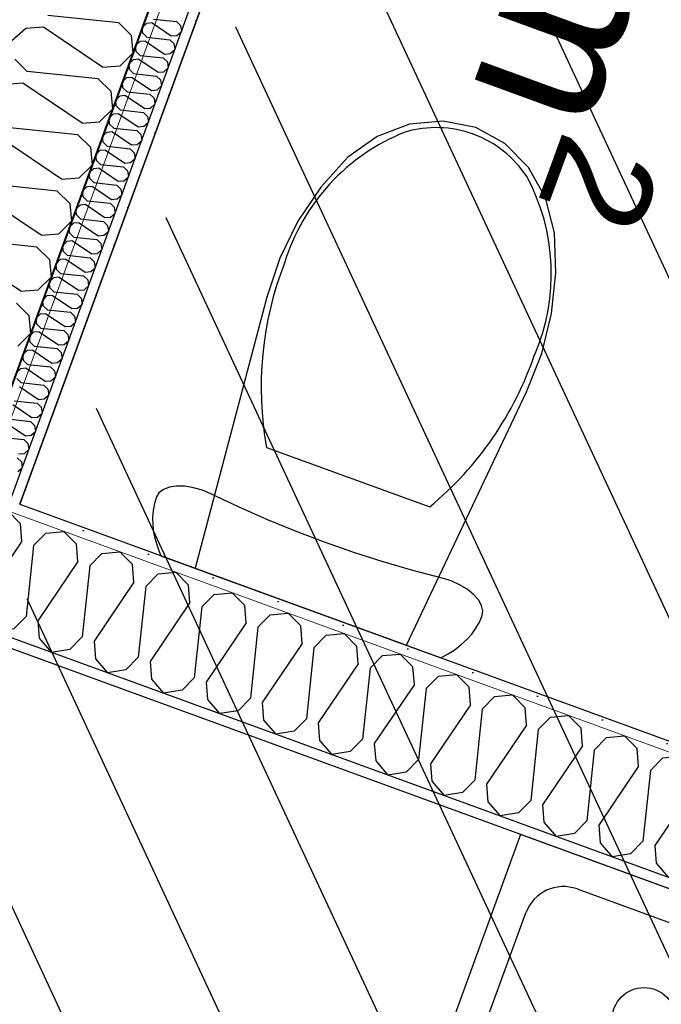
# Model space of a CAD drawing. Header units: millimetres. Extents: x 112481703 to 112588235, y 1264638581 to 1264713486.
# Tile 413 of 487: x 112577664 to 112578468, y 1264688766 to 1264690002. Entities that reach past the tile are written whole.
import ezdxf
from ezdxf.enums import TextEntityAlignment as Align

# ---------------------------------------------------------------- set-up
doc = ezdxf.new("R2010")
doc.units = ezdxf.units.MM
doc.header["$LTSCALE"] = 0.5
doc.header["$MEASUREMENT"] = 0
doc.linetypes.add('PLINE', pattern=[0])
doc.layers.add('235- Utvendig kledning og overflate', color=7, linetype='Continuous', lineweight=0)
doc.layers.add('236- Innvendig kledning og overflate', color=7, linetype='Continuous', lineweight=0)
for name, color, linetype in [('315- Utstyr for sanitærinstallasjoner', 7, 'Continuous'), ('862- M___Nettoareal', 7, 'Continuous'), ('862- M___Nettoareal (1-100)', 7, 'Continuous'), ('862- M___Nettoareal(Polylinje)', 7, 'Continuous'), ('LA_farge_dekke_asfalt2', 7, 'Continuous'), ('Yttervegger.A225', 7, 'Continuous'), ('Yttervegger.A225 (Skravur)', 7, 'Continuous')]:
    doc.layers.add(name, color=color, linetype=linetype)
doc.styles.add('GENERATED_STYLE_1', font='arial.ttf')
pattern_1 = [(249.956, (112557650, 1264717795), (-81.357, 29.68231), [0, -50]), (249.956, (112557682.11, 1264717756.67), (-81.357, 29.68231), [0, -50])]

# ---------------------------------------------------------------- blocks, each defined once
blk = doc.blocks.new('Toalett_11_7', base_point=(112578657, 1264690012.7))
at = {"layer": '862- M___Nettoareal(Polylinje)', "linetype": 'PLINE', "flags": 128}
blk.add_lwpolyline([(112579589.2, 1264690638.8), (112578291, 1264691112.5), (112577663.9, 1264689393.8), (112578962.2, 1264688920.2)], close=True, dxfattribs=at)
blk = doc.blocks.new('Lager_BK_13_14', base_point=(112577734.9, 1264687561.2))
at = {"layer": '862- M___Nettoareal(Polylinje)', "linetype": 'PLINE', "flags": 128}
blk.add_lwpolyline([(112576572.4, 1264686402), (112577871.6, 1264685928), (112578457.6, 1264687534.3), (112578456.7, 1264687534.6), (112578902.5, 1264688756.7), (112577604.3, 1264689230.4)], close=True, dxfattribs=at)
blk = doc.blocks.new('*X175', base_point=(112557650, 1264717795))
at = {"layer": 'Yttervegger.A225 (Skravur)', "linetype": 'PLINE'}
for p, q in [((112577610.7, 1264689367.8), (112577626.1, 1264689383.5)), ((112577626.1, 1264689383.5), (112577648.7, 1264689385.6)), ((112577664.5, 1264689369.5), (112577648.7, 1264689385.6)), ((112577610.7, 1264689367.8), (112577601.3, 1264689278.8)), ((112577666.2, 1264689347.5), (112577664.5, 1264689369.5)), ((112577681, 1264689342.1), (112577696.5, 1264689357.8)), ((112577696.5, 1264689357.8), (112577719, 1264689359.9)), ((112577734.9, 1264689343.8), (112577719, 1264689359.9)), ((112577666.2, 1264689347.5), (112577616.1, 1264689273.4)), ((112577681, 1264689342.1), (112577671.7, 1264689253.1)), ((112577736.6, 1264689321.9), (112577734.9, 1264689343.8)), ((112577766.8, 1264689332.2), (112577789.3, 1264689334.3)), ((112577805.2, 1264689318.2), (112577789.3, 1264689334.3)), ((112577736.6, 1264689321.9), (112577686.4, 1264689247.7)), ((112577751.4, 1264689316.5), (112577766.8, 1264689332.2)), ((112577751.4, 1264689316.5), (112577742, 1264689227.5)), ((112577806.9, 1264689296.2), (112577805.2, 1264689318.2)), ((112577837.1, 1264689306.5), (112577859.6, 1264689308.6)), ((112577875.5, 1264689292.5), (112577859.6, 1264689308.6)), ((112577806.9, 1264689296.2), (112577756.8, 1264689222.1)), ((112577821.7, 1264689290.8), (112577837.1, 1264689306.5)), ((112577821.7, 1264689290.8), (112577812.3, 1264689201.8)), ((112577877.2, 1264689270.5), (112577875.5, 1264689292.5)), ((112577601.3, 1264689278.8), (112577585.9, 1264689263.1)), ((112577616.1, 1264689273.4), (112577617.8, 1264689251.4)), ((112577892, 1264689265.1), (112577907.5, 1264689280.8)), ((112577907.5, 1264689280.8), (112577930, 1264689282.9)), ((112577945.9, 1264689266.8), (112577930, 1264689282.9)), ((112577585.9, 1264689263.1), (112577563.9, 1264689259.5)), ((112577877.2, 1264689270.5), (112577827.1, 1264689196.4)), ((112577892, 1264689265.1), (112577882.6, 1264689176.1)), ((112577947.6, 1264689244.9), (112577945.9, 1264689266.8)), ((112577617.8, 1264689251.4), (112577633.1, 1264689233.7)), ((112577671.7, 1264689253.1), (112577656.2, 1264689237.4)), ((112577686.4, 1264689247.7), (112577688.1, 1264689225.8)), ((112577962.3, 1264689239.5), (112577977.8, 1264689255.2)), ((112577977.8, 1264689255.2), (112578000.3, 1264689257.3)), ((112578016.2, 1264689241.2), (112578000.3, 1264689257.3)), ((112577656.2, 1264689237.4), (112577633.1, 1264689233.7)), ((112577947.6, 1264689244.9), (112577897.4, 1264689170.8)), ((112577962.3, 1264689239.5), (112577953, 1264689150.5)), ((112578017.9, 1264689219.2), (112578016.2, 1264689241.2)), ((112577688.1, 1264689225.8), (112577703.4, 1264689208)), ((112577742, 1264689227.5), (112577726.5, 1264689211.8)), ((112577756.8, 1264689222.1), (112577758.5, 1264689200.1)), ((112578032.7, 1264689213.8), (112578048.1, 1264689229.5)), ((112578048.1, 1264689229.5), (112578070.6, 1264689231.6)), ((112578086.5, 1264689215.5), (112578070.6, 1264689231.6)), ((112577726.5, 1264689211.8), (112577703.4, 1264689208)), ((112578017.9, 1264689219.2), (112577967.8, 1264689145.1)), ((112578032.7, 1264689213.8), (112578023.3, 1264689124.8)), ((112578088.2, 1264689193.6), (112578086.5, 1264689215.5)), ((112577758.5, 1264689200.1), (112577773.8, 1264689182.4)), ((112577812.3, 1264689201.8), (112577796.9, 1264689186.1)), ((112578103, 1264689188.2), (112578118.5, 1264689203.9)), ((112578118.5, 1264689203.9), (112578141, 1264689205.9)), ((112578156.9, 1264689189.9), (112578141, 1264689205.9)), ((112577796.9, 1264689186.1), (112577773.8, 1264689182.4)), ((112577827.1, 1264689196.4), (112577828.8, 1264689174.5)), ((112578088.2, 1264689193.6), (112578038.1, 1264689119.4)), ((112578103, 1264689188.2), (112578093.6, 1264689099.2)), ((112578158.6, 1264689167.9), (112578156.9, 1264689189.9)), ((112577828.8, 1264689174.5), (112577844.1, 1264689156.7)), ((112577882.6, 1264689176.1), (112577867.2, 1264689160.4)), ((112578173.3, 1264689162.5), (112578188.8, 1264689178.2)), ((112578188.8, 1264689178.2), (112578211.3, 1264689180.3)), ((112578227.2, 1264689164.2), (112578211.3, 1264689180.3)), ((112577867.2, 1264689160.4), (112577844.1, 1264689156.7)), ((112577897.4, 1264689170.8), (112577899.1, 1264689148.8)), ((112578158.6, 1264689167.9), (112578108.4, 1264689093.8)), ((112578173.3, 1264689162.5), (112578164, 1264689073.5)), ((112578228.9, 1264689142.2), (112578227.2, 1264689164.2)), ((112577899.1, 1264689148.8), (112577914.4, 1264689131.1)), ((112577953, 1264689150.5), (112577937.5, 1264689134.8)), ((112578243.7, 1264689136.8), (112578259.1, 1264689152.5)), ((112578259.1, 1264689152.5), (112578281.6, 1264689154.6)), ((112578297.5, 1264689138.5), (112578281.6, 1264689154.6)), ((112577967.8, 1264689145.1), (112577969.5, 1264689123.1)), ((112578228.9, 1264689142.2), (112578178.8, 1264689068.1)), ((112578243.7, 1264689136.8), (112578234.3, 1264689047.8)), ((112578299.2, 1264689116.6), (112578297.5, 1264689138.5)), ((112577937.5, 1264689134.8), (112577914.4, 1264689131.1)), ((112577969.5, 1264689123.1), (112577984.8, 1264689105.4)), ((112578023.3, 1264689124.8), (112578007.9, 1264689109.1)), ((112578314, 1264689111.2), (112578329.5, 1264689126.9)), ((112578329.5, 1264689126.9), (112578352, 1264689129)), ((112578367.9, 1264689112.9), (112578352, 1264689129)), ((112578038.1, 1264689119.4), (112578039.8, 1264689097.5)), ((112578299.2, 1264689116.6), (112578249.1, 1264689042.5)), ((112578314, 1264689111.2), (112578304.6, 1264689022.2)), ((112578369.6, 1264689090.9), (112578367.9, 1264689112.9)), ((112578007.9, 1264689109.1), (112577984.8, 1264689105.4)), ((112578093.6, 1264689099.2), (112578078.2, 1264689083.5)), ((112578384.3, 1264689085.5), (112578399.8, 1264689101.2)), ((112578399.8, 1264689101.2), (112578422.3, 1264689103.3)), ((112578438.2, 1264689087.2), (112578422.3, 1264689103.3)), ((112578039.8, 1264689097.5), (112578055.1, 1264689079.7)), ((112578108.4, 1264689093.8), (112578110.1, 1264689071.8)), ((112578369.6, 1264689090.9), (112578319.4, 1264689016.8)), ((112578439.9, 1264689065.3), (112578438.2, 1264689087.2)), ((112578078.2, 1264689083.5), (112578055.1, 1264689079.7)), ((112578164, 1264689073.5), (112578148.5, 1264689057.8)), ((112578384.3, 1264689085.5), (112578375, 1264688996.5)), ((112578454.7, 1264689059.9), (112578470.1, 1264689075.6)), ((112578470.1, 1264689075.6), (112578492.6, 1264689077.6)), ((112578508.5, 1264689061.6), (112578492.6, 1264689077.6)), ((112578110.1, 1264689071.8), (112578125.4, 1264689054.1)), ((112578178.8, 1264689068.1), (112578180.5, 1264689046.2)), ((112578439.9, 1264689065.3), (112578389.8, 1264688991.1)), ((112578510.2, 1264689039.6), (112578508.5, 1264689061.6)), ((112578148.5, 1264689057.8), (112578125.4, 1264689054.1)), ((112578454.7, 1264689059.9), (112578445.3, 1264688970.9)), ((112578525, 1264689034.2), (112578540.5, 1264689049.9)), ((112578540.5, 1264689049.9), (112578563, 1264689052)), ((112578578.9, 1264689035.9), (112578563, 1264689052)), ((112578180.5, 1264689046.2), (112578195.8, 1264689028.4)), ((112578234.3, 1264689047.8), (112578218.9, 1264689032.1)), ((112578249.1, 1264689042.5), (112578250.8, 1264689020.5)), ((112578510.2, 1264689039.6), (112578460.1, 1264688965.5)), ((112578218.9, 1264689032.1), (112578195.8, 1264689028.4)), ((112578525, 1264689034.2), (112578515.6, 1264688945.2)), ((112578580.6, 1264689013.9), (112578578.9, 1264689035.9)), ((112578595.3, 1264689008.5), (112578610.8, 1264689024.2)), ((112578610.8, 1264689024.2), (112578633.3, 1264689026.3)), ((112578649.2, 1264689010.2), (112578633.3, 1264689026.3)), ((112578250.8, 1264689020.5), (112578266.1, 1264689002.8)), ((112578304.6, 1264689022.2), (112578289.2, 1264689006.5)), ((112578319.4, 1264689016.8), (112578321.1, 1264688994.8)), ((112578580.6, 1264689013.9), (112578530.4, 1264688939.8)), ((112578289.2, 1264689006.5), (112578266.1, 1264689002.8)), ((112578595.3, 1264689008.5), (112578586, 1264688919.5)), ((112578650.9, 1264688988.3), (112578649.2, 1264689010.2)), ((112578681.1, 1264688998.6), (112578703.6, 1264689000.7)), ((112578719.5, 1264688984.6), (112578703.6, 1264689000.7)), ((112578321.1, 1264688994.8), (112578336.4, 1264688977.1)), ((112578375, 1264688996.5), (112578359.5, 1264688980.8)), ((112578389.8, 1264688991.1), (112578391.5, 1264688969.2)), ((112578650.9, 1264688988.3), (112578600.8, 1264688914.2)), ((112578665.7, 1264688982.9), (112578681.1, 1264688998.6)), ((112578359.5, 1264688980.8), (112578336.4, 1264688977.1)), ((112578665.7, 1264688982.9), (112578656.3, 1264688893.9)), ((112578721.2, 1264688962.6), (112578719.5, 1264688984.6)), ((112578751.4, 1264688972.9), (112578774, 1264688975)), ((112578789.9, 1264688958.9), (112578774, 1264688975)), ((112578391.5, 1264688969.2), (112578406.7, 1264688951.4)), ((112578445.3, 1264688970.9), (112578429.9, 1264688955.2)), ((112578460.1, 1264688965.5), (112578461.8, 1264688943.5)), ((112578721.2, 1264688962.6), (112578671.1, 1264688888.5)), ((112578736, 1264688957.2), (112578751.4, 1264688972.9)), ((112578429.9, 1264688955.2), (112578406.7, 1264688951.4)), ((112578736, 1264688957.2), (112578726.6, 1264688868.2)), ((112578791.6, 1264688937), (112578789.9, 1264688958.9)), ((112578461.8, 1264688943.5), (112578477.1, 1264688925.8)), ((112578515.6, 1264688945.2), (112578500.2, 1264688929.5)), ((112578530.4, 1264688939.8), (112578532.1, 1264688917.8)), ((112578806.3, 1264688931.6), (112578821.8, 1264688947.3)), ((112578821.8, 1264688947.3), (112578844.3, 1264688949.3)), ((112578860.2, 1264688933.3), (112578844.3, 1264688949.3)), ((112578500.2, 1264688929.5), (112578477.1, 1264688925.8)), ((112578791.6, 1264688937), (112578741.4, 1264688862.8)), ((112578806.3, 1264688931.6), (112578797, 1264688842.6)), ((112578861.9, 1264688911.3), (112578860.2, 1264688933.3)), ((112578532.1, 1264688917.8), (112578547.4, 1264688900.1)), ((112578586, 1264688919.5), (112578570.5, 1264688903.8)), ((112578600.8, 1264688914.2), (112578602.5, 1264688892.2)), ((112578876.7, 1264688905.9), (112578892.1, 1264688921.6)), ((112578892.1, 1264688921.6), (112578914.6, 1264688923.7)), ((112578930.5, 1264688907.6), (112578914.6, 1264688923.7)), ((112578570.5, 1264688903.8), (112578547.4, 1264688900.1)), ((112578861.9, 1264688911.3), (112578811.7, 1264688837.2)), ((112578876.7, 1264688905.9), (112578867.3, 1264688816.9)), ((112578932.2, 1264688885.6), (112578930.5, 1264688907.6)), ((112578602.5, 1264688892.2), (112578617.7, 1264688874.5)), ((112578656.3, 1264688893.9), (112578640.9, 1264688878.2)), ((112578671.1, 1264688888.5), (112578672.8, 1264688866.5)), ((112578640.9, 1264688878.2), (112578617.7, 1264688874.5)), ((112578932.2, 1264688885.6), (112578882.1, 1264688811.5)), ((112578947, 1264688880.2), (112578946.8, 1264688878)), ((112578947, 1264688880.2), (112578947.9, 1264688881.2)), ((112578672.8, 1264688866.5), (112578688.1, 1264688848.8)), ((112578726.6, 1264688868.2), (112578711.2, 1264688852.5)), ((112578711.2, 1264688852.5), (112578688.1, 1264688848.8)), ((112578741.4, 1264688862.8), (112578743.1, 1264688840.9)), ((112578743.1, 1264688840.9), (112578758.4, 1264688823.1)), ((112578797, 1264688842.6), (112578781.5, 1264688826.9)), ((112578781.5, 1264688826.9), (112578758.4, 1264688823.1)), ((112578811.7, 1264688837.2), (112578813.4, 1264688815.2)), ((112578813.4, 1264688815.2), (112578828.7, 1264688797.5)), ((112578867.3, 1264688816.9), (112578851.9, 1264688801.2)), ((112578882.1, 1264688811.5), (112578883.8, 1264688789.5)), ((112578851.9, 1264688801.2), (112578828.7, 1264688797.5)), ((112578883.8, 1264688789.5), (112578899.1, 1264688771.8)), ((112578908.6, 1264688773.4), (112578899.1, 1264688771.8))]:
    blk.add_line(p, q, dxfattribs=at)
blk = doc.blocks.new('*X579', base_point=(112557650, 1264717795))
at = {"layer": 'Yttervegger.A225 (Skravur)', "linetype": 'PLINE'}
for p, q in [((112577787.8, 1264689997.9), (112577698.8, 1264690007.3)), ((112577671.4, 1264689990.8), (112577653.7, 1264689975.5)), ((112577693.4, 1264689992.5), (112577671.4, 1264689990.8)), ((112577767.5, 1264689942.4), (112577693.4, 1264689992.5)), ((112577787.8, 1264689997.9), (112577803.5, 1264689982.5)), ((112577803.5, 1264689982.5), (112577805.6, 1264689960)), ((112577673.1, 1264689937), (112577657.4, 1264689952.4)), ((112577789.5, 1264689944.1), (112577805.6, 1264689960)), ((112577767.5, 1264689942.4), (112577789.5, 1264689944.1)), ((112577762.1, 1264689927.6), (112577673.1, 1264689937)), ((112577762.1, 1264689927.6), (112577777.8, 1264689912.2)), ((112577667.7, 1264689922.2), (112577645.8, 1264689920.5)), ((112577741.9, 1264689872.1), (112577667.7, 1264689922.2)), ((112577777.8, 1264689912.2), (112577779.9, 1264689889.6)), ((112577763.8, 1264689873.8), (112577779.9, 1264689889.6)), ((112577736.5, 1264689857.3), (112577647.5, 1264689866.6)), ((112577741.9, 1264689872.1), (112577763.8, 1264689873.8)), ((112577716.2, 1264689801.7), (112577642.1, 1264689851.9)), ((112577736.5, 1264689857.3), (112577752.2, 1264689841.8)), ((112577752.2, 1264689841.8), (112577754.3, 1264689819.3)), ((112577738.2, 1264689803.4), (112577754.3, 1264689819.3)), ((112577716.2, 1264689801.7), (112577738.2, 1264689803.4)), ((112577710.8, 1264689786.9), (112577621.8, 1264689796.3)), ((112577690.5, 1264689731.4), (112577616.4, 1264689781.5)), ((112577710.8, 1264689786.9), (112577726.5, 1264689771.5)), ((112577726.5, 1264689771.5), (112577728.6, 1264689749)), ((112577712.5, 1264689733.1), (112577728.6, 1264689749)), ((112577690.5, 1264689731.4), (112577712.5, 1264689733.1)), ((112577685.1, 1264689716.6), (112577596.1, 1264689726)), ((112577685.1, 1264689716.6), (112577700.8, 1264689701.2)), ((112577664.9, 1264689661.1), (112577590.8, 1264689711.2)), ((112577700.8, 1264689701.2), (112577702.9, 1264689678.7)), ((112577686.8, 1264689662.8), (112577702.9, 1264689678.7)), ((112577664.9, 1264689661.1), (112577686.8, 1264689662.8)), ((112577659.5, 1264689646.3), (112577675.2, 1264689630.8)), ((112577675.2, 1264689630.8), (112577677.3, 1264689608.3)), ((112577661.2, 1264689592.4), (112577677.3, 1264689608.3))]:
    blk.add_line(p, q, dxfattribs=at)
blk = doc.blocks.new('WC[1]', base_point=(112578007.6, 1264689241.8))
at = {"layer": '315- Utstyr for sanitærinstallasjoner', "linetype": 'PLINE'}
for p, q in [((112577973.2, 1264689465.2), (112578075.5, 1264689427.8)), ((112578075.5, 1264689427.8), (112578177.9, 1264689390.5))]:
    blk.add_line(p, q, dxfattribs=at)
at = {"layer": '315- Utstyr for sanitærinstallasjoner', "linetype": 'PLINE', "flags": 128}
for points in [[(112578330.8, 1264689633.1), (112578336.2, 1264689684.1), (112578334.4, 1264689734.7), (112578323.1, 1264689778.5), (112578301.8, 1264689816.6), (112578272, 1264689846.6), (112578235.6, 1264689866.5), (112578194.9, 1264689874.7), (112578152.7, 1264689871), (112578111.9, 1264689855.5), (112578075.1, 1264689829.3), (112578041.2, 1264689791.8), (112578012.5, 1264689749.3), (112577989.7, 1264689702.9), (112577973.5, 1264689653.8), (112577883.8, 1264689313.6), (112578148.7, 1264689216.9), (112578299.2, 1264689535), (112578318.3, 1264689583)], [(112578191.7, 1264689201.2), (112578201.1, 1264689206.2), (112578209.7, 1264689211.7), (112578217.5, 1264689217.7), (112578224.5, 1264689224.2), (112578230.6, 1264689231), (112578235.8, 1264689238.3), (112578240.2, 1264689246), (112578243.7, 1264689254.1), (112578244.5, 1264689260.2), (112578242.9, 1264689266.9), (112578239, 1264689273.9), (112578232.8, 1264689280.7), (112578224.8, 1264689287.2), (112578215.3, 1264689292.9), (112578204.8, 1264689297.6), (112578193.7, 1264689301), (112578156.5, 1264689310.8), (112578119.4, 1264689321.6), (112578082.5, 1264689333.5), (112578045.8, 1264689346.3), (112578009.5, 1264689360.1), (112577973.6, 1264689374.9), (112577938.2, 1264689390.5), (112577903.4, 1264689406.9), (112577892.8, 1264689411.4), (112577881.7, 1264689414.6), (112577870.7, 1264689416.4), (112577860.4, 1264689416.6), (112577851.3, 1264689415.3), (112577843.8, 1264689412.5), (112577838.3, 1264689408.4), (112577835, 1264689403.2), (112577832.5, 1264689394.8), (112577830.9, 1264689386.1), (112577830.2, 1264689377.1), (112577830.4, 1264689367.9), (112577831.6, 1264689358.5), (112577833.8, 1264689348.9), (112577836.8, 1264689339.1), (112577840.8, 1264689329.3)]]:
    blk.add_lwpolyline(points, close=True, dxfattribs=at)
at = {"layer": '315- Utstyr for sanitærinstallasjoner', "linetype": 'PLINE'}
for centre, major_axis, start_param, end_param in [((112578185.9, 1264689727.9), (-47.5, -130.2), 3.147454, 3.774097), ((112578241.6, 1264689621.9), (-88.1, -241.5), 3.867528, 4.768116), ((112578184.3, 1264689728.4), (-47.5, -130.2), 2.509088, 3.135732), ((112578073.5, 1264689683.2), (-88.1, -241.5), 1.515065, 2.415654), ((112578391.6, 1264689541.2), (-145.8, -399.7), 4.688771, 5.241791), ((112577906.7, 1264689718.2), (-145.8, -399.7), 1.041392, 1.594412)]:
    blk.add_ellipse(centre, major_axis=major_axis, ratio=0.999377, start_param=start_param, end_param=end_param, dxfattribs=at)
blk = doc.blocks.new('Utslagsvask[24]', base_point=(112578503.3, 1264688902.4))
at = {"layer": '315- Utstyr for sanitærinstallasjoner', "linetype": 'PLINE'}
for p, q in [((112578362.7, 1264688911.1), (112578616.4, 1264688818.5)), ((112578247.2, 1264688740.3), (112578298.6, 1264688881.2)), ((112578646.2, 1264688754.4), (112578594.8, 1264688613.5)), ((112578530.7, 1264688583.7), (112578277.1, 1264688676.2))]:
    blk.add_line(p, q, dxfattribs=at)
at = {"layer": '315- Utstyr for sanitærinstallasjoner', "linetype": 'PLINE', "flags": 128}
blk.add_lwpolyline([(112578178.8, 1264688669.5), (112578601.5, 1264688515.3), (112578714.6, 1264688825.3), (112578291.9, 1264688979.5)], close=True, dxfattribs=at)
at = {"layer": '315- Utstyr for sanitærinstallasjoner', "linetype": 'PLINE'}
blk.add_circle((112578446.7, 1264688747.4), 40, dxfattribs=at)
for centre, start, end in [((112578345.6, 1264688864.1), 69.956, 159.956), ((112578599.2, 1264688771.6), 339.956, 69.956), ((112578294.2, 1264688723.2), 159.956, 249.956), ((112578547.8, 1264688630.7), 249.956, 339.956)]:
    blk.add_arc(centre, 50, start, end, dxfattribs=at)
blk = doc.blocks.new('Label_68', base_point=(112578786.1, 1264690084.9))
at = {"layer": '862- M___Nettoareal (1-100)', "char_height": 200, "attachment_point": 1, "rotation": 249.956, "style": 'GENERATED_STYLE_1'}
for s, insert in [('\\A1;{\\pql;\\pt0,241000;\\fArial|b0|i0|c0|p0;\\W1.000000;2,5\\fArial|b0|i0|c0|p0;\\W1.000000;\\A1{\\H.66x;\\S^  ;}\\fArial|b0|i0|c0|p0;\\W1.000000; m\\fArial|b0|i0|c0|p0;\\W1.000000;\\A1{\\H.66x;\\S2^  ;}\\fArial|b0|i0|c0|p0;\\W1.000000;\\fArial|b0|i0|c0|p0;\\W1.000000;\\fArial|b0|i0|c0|p0;\\W1.000000;\\fArial|b0|i0|c0|p0;\\W1.000000;\\fArial|b0|i0|c0|p0;\\W1.000000;\\fArial|b0|i0|c0|p0;\\W1.000000;\\fArial|b0|i0|c0|p0;\\W1.000000;\\A1{\\H.66x;\\S^  ;}\\fArial|b0|i0|c0|p0;\\W1.000000;\\fArial|b0|i0|c0|p0;\\W1.000000;\\A1{\\H.66x;\\S^  ;}\\fArial|b0|i0|c0|p0;\\W1.000000;\\fArial|b0|i0|c0|p0;\\W1.000000;\\fArial|b0|i0|c0|p0;\\W1.000000;\\fArial|b0|i0|c0|p0;\\W1.000000;\\fArial|b0|i0|c0|p0;\\W1.000000;\\fArial|b0|i0|c0|p0;\\W1.000000;\\fArial|b0|i0|c0|p0;\\W1.000000;\\A1{\\H.66x;\\S^  ;}\\fArial|b0|i0|c0|p0;\\W1.000000;\\fArial|b0|i0|c0|p0;\\W1.000000;\\A1{\\H.66x;\\S^  ;}\\fArial|b0|i0|c0|p0;\\W1.000000;\\fArial|b0|i0|c0|p0;\\W1.000000;\\fArial|b0|i0|c0|p0;\\W1.000000;\\fArial|b0|i0|c0|p0;\\W1.000000;\\fArial|b0|i0|c0|p0;\\W1.000000;\\fArial|b0|i0|c0|p0;\\W1.000000;\\fArial|b0|i0|c0|p0;\\W1.000000;\\A1{\\H.66x;\\S^  ;}\\fArial|b0|i0|c0|p0;\\W1.000000;\\fArial|b0|i0|c0|p0;\\W1.000000;\\A1{\\H.66x;\\S^  ;}\\fArial|b0|i0|c0|p0;\\W1.000000;\\fArial|b0|i0|c0|p0;\\W1.000000;\\fArial|b0|i0|c0|p0;\\W1.000000;\\fArial|b0|i0|c0|p0;\\W1.000000;\\fArial|b0|i0|c0|p0;\\W1.000000;\\fArial|b0|i0|c0|p0;\\W1.000000;\\fArial|b0|i0|c0|p0;\\W1.000000;\\A1{\\H.66x;\\S^  ;}\\fArial|b0|i0|c0|p0;\\W1.000000;\\fArial|b0|i0|c0|p0;\\W1.000000;\\A1{\\H.66x;\\S^  ;}\\fArial|b0|i0|c0|p0;\\W1.000000;\\fArial|b0|i0|c0|p0;\\W1.000000;\\fArial|b0|i0|c0|p0;\\W1.000000;\\fArial|b0|i0|c0|p0;\\W1.000000;\\fArial|b0|i0|c0|p0;\\W1.000000;\\fArial|b0|i0|c0|p0;\\W1.000000;\\fArial|b0|i0|c0|p0;\\W1.000000;\\fArial|b0|i0|c0|p0;\\W1.000000;}', (112578727.9, 1264690525.6)), ('\\A1;{\\pql;\\pt0,241000;\\fArial|b0|i0|c0|p0;\\W1.000000;Toalett\\fArial|b0|i0|c0|p0;\\W1.000000;\\A1{\\H.66x;\\S^  ;}\\fArial|b0|i0|c0|p0;\\W1.000000;\\fArial|b0|i0|c0|p0;\\W1.000000;\\A1{\\H.66x;\\S^  ;}\\fArial|b0|i0|c0|p0;\\W1.000000;\\fArial|b0|i0|c0|p0;\\W1.000000;\\fArial|b0|i0|c0|p0;\\W1.000000;\\fArial|b0|i0|c0|p0;\\W1.000000;\\fArial|b0|i0|c0|p0;\\W1.000000;\\fArial|b0|i0|c0|p0;\\W1.000000;\\fArial|b0|i0|c0|p0;\\W1.000000;\\A1{\\H.66x;\\S^  ;}\\fArial|b0|i0|c0|p0;\\W1.000000;\\fArial|b0|i0|c0|p0;\\W1.000000;\\A1{\\H.66x;\\S^  ;}\\fArial|b0|i0|c0|p0;\\W1.000000;\\fArial|b0|i0|c0|p0;\\W1.000000;\\fArial|b0|i0|c0|p0;\\W1.000000;\\fArial|b0|i0|c0|p0;\\W1.000000;\\fArial|b0|i0|c0|p0;\\W1.000000;\\fArial|b0|i0|c0|p0;\\W1.000000;\\fArial|b0|i0|c0|p0;\\W1.000000;\\A1{\\H.66x;\\S^  ;}\\fArial|b0|i0|c0|p0;\\W1.000000;\\fArial|b0|i0|c0|p0;\\W1.000000;\\A1{\\H.66x;\\S^  ;}\\fArial|b0|i0|c0|p0;\\W1.000000;\\fArial|b0|i0|c0|p0;\\W1.000000;\\fArial|b0|i0|c0|p0;\\W1.000000;\\fArial|b0|i0|c0|p0;\\W1.000000;\\fArial|b0|i0|c0|p0;\\W1.000000;\\fArial|b0|i0|c0|p0;\\W1.000000;\\fArial|b0|i0|c0|p0;\\W1.000000;\\A1{\\H.66x;\\S^  ;}\\fArial|b0|i0|c0|p0;\\W1.000000;\\fArial|b0|i0|c0|p0;\\W1.000000;\\A1{\\H.66x;\\S^  ;}\\fArial|b0|i0|c0|p0;\\W1.000000;\\fArial|b0|i0|c0|p0;\\W1.000000;\\fArial|b0|i0|c0|p0;\\W1.000000;\\fArial|b0|i0|c0|p0;\\W1.000000;\\fArial|b0|i0|c0|p0;\\W1.000000;\\fArial|b0|i0|c0|p0;\\W1.000000;\\fArial|b0|i0|c0|p0;\\W1.000000;\\A1{\\H.66x;\\S^  ;}\\fArial|b0|i0|c0|p0;\\W1.000000;\\fArial|b0|i0|c0|p0;\\W1.000000;\\A1{\\H.66x;\\S^  ;}\\fArial|b0|i0|c0|p0;\\W1.000000;\\fArial|b0|i0|c0|p0;\\W1.000000;\\fArial|b0|i0|c0|p0;\\W1.000000;\\fArial|b0|i0|c0|p0;\\W1.000000;\\fArial|b0|i0|c0|p0;\\W1.000000;\\fArial|b0|i0|c0|p0;\\W1.000000;\\fArial|b0|i0|c0|p0;\\W1.000000;\\fArial|b0|i0|c0|p0;\\W1.000000;}', (112579025.8, 1264690416.9)), ('\\A1;{\\pql;\\pt0,241000;\\fArial|b0|i0|c0|p0;\\W1.000000;11\\fArial|b0|i0|c0|p0;\\W1.000000;\\A1{\\H.66x;\\S^  ;}\\fArial|b0|i0|c0|p0;\\W1.000000;\\fArial|b0|i0|c0|p0;\\W1.000000;\\A1{\\H.66x;\\S^  ;}\\fArial|b0|i0|c0|p0;\\W1.000000;\\fArial|b0|i0|c0|p0;\\W1.000000;\\fArial|b0|i0|c0|p0;\\W1.000000;\\fArial|b0|i0|c0|p0;\\W1.000000;\\fArial|b0|i0|c0|p0;\\W1.000000;\\fArial|b0|i0|c0|p0;\\W1.000000;\\fArial|b0|i0|c0|p0;\\W1.000000;\\A1{\\H.66x;\\S^  ;}\\fArial|b0|i0|c0|p0;\\W1.000000;\\fArial|b0|i0|c0|p0;\\W1.000000;\\A1{\\H.66x;\\S^  ;}\\fArial|b0|i0|c0|p0;\\W1.000000;\\fArial|b0|i0|c0|p0;\\W1.000000;\\fArial|b0|i0|c0|p0;\\W1.000000;\\fArial|b0|i0|c0|p0;\\W1.000000;\\fArial|b0|i0|c0|p0;\\W1.000000;\\fArial|b0|i0|c0|p0;\\W1.000000;\\fArial|b0|i0|c0|p0;\\W1.000000;\\A1{\\H.66x;\\S^  ;}\\fArial|b0|i0|c0|p0;\\W1.000000;\\fArial|b0|i0|c0|p0;\\W1.000000;\\A1{\\H.66x;\\S^  ;}\\fArial|b0|i0|c0|p0;\\W1.000000;\\fArial|b0|i0|c0|p0;\\W1.000000;\\fArial|b0|i0|c0|p0;\\W1.000000;\\fArial|b0|i0|c0|p0;\\W1.000000;\\fArial|b0|i0|c0|p0;\\W1.000000;\\fArial|b0|i0|c0|p0;\\W1.000000;\\fArial|b0|i0|c0|p0;\\W1.000000;\\A1{\\H.66x;\\S^  ;}\\fArial|b0|i0|c0|p0;\\W1.000000;\\fArial|b0|i0|c0|p0;\\W1.000000;\\A1{\\H.66x;\\S^  ;}\\fArial|b0|i0|c0|p0;\\W1.000000;\\fArial|b0|i0|c0|p0;\\W1.000000;\\fArial|b0|i0|c0|p0;\\W1.000000;\\fArial|b0|i0|c0|p0;\\W1.000000;\\fArial|b0|i0|c0|p0;\\W1.000000;\\fArial|b0|i0|c0|p0;\\W1.000000;\\fArial|b0|i0|c0|p0;\\W1.000000;\\A1{\\H.66x;\\S^  ;}\\fArial|b0|i0|c0|p0;\\W1.000000;\\fArial|b0|i0|c0|p0;\\W1.000000;\\A1{\\H.66x;\\S^  ;}\\fArial|b0|i0|c0|p0;\\W1.000000;\\fArial|b0|i0|c0|p0;\\W1.000000;\\fArial|b0|i0|c0|p0;\\W1.000000;\\fArial|b0|i0|c0|p0;\\W1.000000;\\fArial|b0|i0|c0|p0;\\W1.000000;\\fArial|b0|i0|c0|p0;\\W1.000000;\\fArial|b0|i0|c0|p0;\\W1.000000;\\fArial|b0|i0|c0|p0;\\W1.000000;}', (112579327.9, 1264690327.9))]:
    blk.add_mtext(s, dxfattribs=dict(at, insert=insert))
at = {"layer": '862- M___Nettoareal (1-100)', "style": 'GENERATED_STYLE_1'}
for tag, p in [('DUMMY_108', (112578780.3, 1264690527.7)), ('DUMMY_107', (112579075.6, 1264690420)), ('DUMMY_106', (112579370.9, 1264690312.3))]:
    blk.add_attdef(tag, text='', height=200, rotation=249.956, dxfattribs=at).set_placement(p, align=Align.TOP_LEFT)
blk = doc.blocks.new('*X1162', base_point=(112557650, 1264717795))
at = {"layer": 'Yttervegger.A225 (Skravur)', "linetype": 'PLINE'}
for p, q in [((112577831.5, 1264690002.8), (112577860.3, 1264689999.8)), ((112577822.6, 1264689997.4), (112577817.4, 1264689992.3)), ((112577818, 1264689985), (112577817.4, 1264689992.3)), ((112577829.7, 1264689998), (112577822.6, 1264689997.4)), ((112577829.7, 1264689998), (112577853.7, 1264689981.7)), ((112577860.3, 1264689999.8), (112577865.4, 1264689994.7)), ((112577865.4, 1264689994.7), (112577866.6, 1264689987.2)), ((112577821.4, 1264689975.2), (112577814.3, 1264689974.6)), ((112577823.1, 1264689980), (112577818, 1264689985)), ((112577821.4, 1264689975.2), (112577845.4, 1264689958.9)), ((112577823.1, 1264689980), (112577852, 1264689976.9)), ((112577852, 1264689976.9), (112577857.1, 1264689971.9)), ((112577853.7, 1264689981.7), (112577860.9, 1264689982.3)), ((112577860.9, 1264689982.3), (112577866.6, 1264689987.2)), ((112577814.3, 1264689974.6), (112577809, 1264689969.5)), ((112577809.7, 1264689962.2), (112577809, 1264689969.5)), ((112577852.5, 1264689959.5), (112577858.3, 1264689964.4)), ((112577857.1, 1264689971.9), (112577858.3, 1264689964.4)), ((112577805.9, 1264689951.8), (112577800.7, 1264689946.7)), ((112577813.1, 1264689952.4), (112577805.9, 1264689951.8)), ((112577814.8, 1264689957.2), (112577809.7, 1264689962.2)), ((112577813.1, 1264689952.4), (112577837.1, 1264689936.1)), ((112577814.8, 1264689957.2), (112577843.7, 1264689954.1)), ((112577843.7, 1264689954.1), (112577848.8, 1264689949.1)), ((112577845.4, 1264689958.9), (112577852.5, 1264689959.5)), ((112577801.4, 1264689939.4), (112577800.7, 1264689946.7)), ((112577806.5, 1264689934.4), (112577801.4, 1264689939.4)), ((112577844.2, 1264689936.7), (112577850, 1264689941.6)), ((112577848.8, 1264689949.1), (112577850, 1264689941.6)), ((112577797.6, 1264689929), (112577792.4, 1264689923.9)), ((112577804.7, 1264689929.6), (112577797.6, 1264689929)), ((112577804.7, 1264689929.6), (112577828.8, 1264689913.3)), ((112577806.5, 1264689934.4), (112577835.3, 1264689931.3)), ((112577835.3, 1264689931.3), (112577840.4, 1264689926.3)), ((112577837.1, 1264689936.1), (112577844.2, 1264689936.7)), ((112577840.4, 1264689926.3), (112577841.6, 1264689918.8)), ((112577793.1, 1264689916.6), (112577792.4, 1264689923.9)), ((112577798.2, 1264689911.6), (112577793.1, 1264689916.6)), ((112577828.8, 1264689913.3), (112577835.9, 1264689913.9)), ((112577835.9, 1264689913.9), (112577841.6, 1264689918.8)), ((112577789.3, 1264689906.2), (112577784.1, 1264689901.1)), ((112577784.7, 1264689893.7), (112577784.1, 1264689901.1)), ((112577796.4, 1264689906.8), (112577789.3, 1264689906.2)), ((112577796.4, 1264689906.8), (112577820.5, 1264689890.5)), ((112577798.2, 1264689911.6), (112577827, 1264689908.5)), ((112577827, 1264689908.5), (112577832.1, 1264689903.5)), ((112577832.1, 1264689903.5), (112577833.3, 1264689896)), ((112577789.8, 1264689888.7), (112577784.7, 1264689893.7)), ((112577789.8, 1264689888.7), (112577818.7, 1264689885.7)), ((112577820.5, 1264689890.5), (112577827.6, 1264689891)), ((112577827.6, 1264689891), (112577833.3, 1264689896)), ((112577781, 1264689883.4), (112577775.7, 1264689878.2)), ((112577776.4, 1264689870.9), (112577775.7, 1264689878.2)), ((112577788.1, 1264689883.9), (112577781, 1264689883.4)), ((112577788.1, 1264689883.9), (112577812.1, 1264689867.7)), ((112577818.7, 1264689885.7), (112577823.8, 1264689880.7)), ((112577823.8, 1264689880.7), (112577825, 1264689873.2)), ((112577781.5, 1264689865.9), (112577776.4, 1264689870.9)), ((112577781.5, 1264689865.9), (112577810.4, 1264689862.9)), ((112577812.1, 1264689867.7), (112577819.3, 1264689868.2)), ((112577819.3, 1264689868.2), (112577825, 1264689873.2)), ((112577772.6, 1264689860.6), (112577767.4, 1264689855.4)), ((112577768.1, 1264689848.1), (112577767.4, 1264689855.4)), ((112577779.8, 1264689861.1), (112577772.6, 1264689860.6)), ((112577779.8, 1264689861.1), (112577803.8, 1264689844.9)), ((112577810.4, 1264689862.9), (112577815.5, 1264689857.9)), ((112577815.5, 1264689857.9), (112577816.7, 1264689850.4)), ((112577773.2, 1264689843.1), (112577768.1, 1264689848.1)), ((112577773.2, 1264689843.1), (112577802.1, 1264689840.1)), ((112577802.1, 1264689840.1), (112577807.2, 1264689835.1)), ((112577803.8, 1264689844.9), (112577810.9, 1264689845.4)), ((112577810.9, 1264689845.4), (112577816.7, 1264689850.4)), ((112577764.3, 1264689837.8), (112577759.1, 1264689832.6)), ((112577759.8, 1264689825.3), (112577759.1, 1264689832.6)), ((112577771.4, 1264689838.3), (112577764.3, 1264689837.8)), ((112577771.4, 1264689838.3), (112577795.5, 1264689822.1)), ((112577802.6, 1264689822.6), (112577808.4, 1264689827.6)), ((112577807.2, 1264689835.1), (112577808.4, 1264689827.6)), ((112577756, 1264689815), (112577750.8, 1264689809.8)), ((112577763.1, 1264689815.5), (112577756, 1264689815)), ((112577764.9, 1264689820.3), (112577759.8, 1264689825.3)), ((112577763.1, 1264689815.5), (112577787.2, 1264689799.3)), ((112577764.9, 1264689820.3), (112577793.7, 1264689817.3)), ((112577793.7, 1264689817.3), (112577798.8, 1264689812.3)), ((112577795.5, 1264689822.1), (112577802.6, 1264689822.6)), ((112577751.5, 1264689802.5), (112577750.8, 1264689809.8)), ((112577756.6, 1264689797.5), (112577751.5, 1264689802.5)), ((112577794.3, 1264689799.8), (112577800, 1264689804.8)), ((112577798.8, 1264689812.3), (112577800, 1264689804.8)), ((112577747.7, 1264689792.2), (112577742.5, 1264689787)), ((112577754.8, 1264689792.7), (112577747.7, 1264689792.2)), ((112577754.8, 1264689792.7), (112577778.8, 1264689776.4)), ((112577756.6, 1264689797.5), (112577785.4, 1264689794.5)), ((112577785.4, 1264689794.5), (112577790.5, 1264689789.5)), ((112577787.2, 1264689799.3), (112577794.3, 1264689799.8)), ((112577743.1, 1264689779.7), (112577742.5, 1264689787)), ((112577748.2, 1264689774.7), (112577743.1, 1264689779.7)), ((112577786, 1264689777), (112577791.7, 1264689782)), ((112577790.5, 1264689789.5), (112577791.7, 1264689782)), ((112577739.4, 1264689769.3), (112577734.1, 1264689764.2)), ((112577746.5, 1264689769.9), (112577739.4, 1264689769.3)), ((112577746.5, 1264689769.9), (112577770.5, 1264689753.6)), ((112577748.2, 1264689774.7), (112577777.1, 1264689771.6)), ((112577777.1, 1264689771.6), (112577782.2, 1264689766.6)), ((112577778.8, 1264689776.4), (112577786, 1264689777)), ((112577782.2, 1264689766.6), (112577783.4, 1264689759.1)), ((112577734.8, 1264689756.9), (112577734.1, 1264689764.2)), ((112577739.9, 1264689751.9), (112577734.8, 1264689756.9)), ((112577770.5, 1264689753.6), (112577777.6, 1264689754.2)), ((112577777.6, 1264689754.2), (112577783.4, 1264689759.1)), ((112577731, 1264689746.5), (112577725.8, 1264689741.4)), ((112577726.5, 1264689734.1), (112577725.8, 1264689741.4)), ((112577738.2, 1264689747.1), (112577731, 1264689746.5)), ((112577738.2, 1264689747.1), (112577762.2, 1264689730.8)), ((112577739.9, 1264689751.9), (112577768.8, 1264689748.8)), ((112577768.8, 1264689748.8), (112577773.9, 1264689743.8)), ((112577773.9, 1264689743.8), (112577775.1, 1264689736.3)), ((112577731.6, 1264689729.1), (112577726.5, 1264689734.1)), ((112577731.6, 1264689729.1), (112577760.4, 1264689726)), ((112577762.2, 1264689730.8), (112577769.3, 1264689731.4)), ((112577769.3, 1264689731.4), (112577775.1, 1264689736.3)), ((112577722.7, 1264689723.7), (112577717.5, 1264689718.6)), ((112577718.2, 1264689711.3), (112577717.5, 1264689718.6)), ((112577729.8, 1264689724.3), (112577722.7, 1264689723.7)), ((112577729.8, 1264689724.3), (112577753.9, 1264689708)), ((112577760.4, 1264689726), (112577765.5, 1264689721)), ((112577765.5, 1264689721), (112577766.7, 1264689713.5)), ((112577723.3, 1264689706.3), (112577718.2, 1264689711.3)), ((112577723.3, 1264689706.3), (112577752.1, 1264689703.2)), ((112577753.9, 1264689708), (112577761, 1264689708.6)), ((112577761, 1264689708.6), (112577766.7, 1264689713.5)), ((112577714.4, 1264689700.9), (112577709.2, 1264689695.8)), ((112577709.8, 1264689688.5), (112577709.2, 1264689695.8)), ((112577721.5, 1264689701.5), (112577714.4, 1264689700.9)), ((112577721.5, 1264689701.5), (112577745.6, 1264689685.2)), ((112577752.1, 1264689703.2), (112577757.2, 1264689698.2)), ((112577757.2, 1264689698.2), (112577758.4, 1264689690.7)), ((112577713.2, 1264689678.7), (112577706.1, 1264689678.1)), ((112577714.9, 1264689683.4), (112577709.8, 1264689688.5)), ((112577713.2, 1264689678.7), (112577737.2, 1264689662.4)), ((112577714.9, 1264689683.4), (112577743.8, 1264689680.4)), ((112577743.8, 1264689680.4), (112577748.9, 1264689675.4)), ((112577745.6, 1264689685.2), (112577752.7, 1264689685.8)), ((112577752.7, 1264689685.8), (112577758.4, 1264689690.7)), ((112577706.1, 1264689678.1), (112577700.8, 1264689672.9)), ((112577701.5, 1264689665.6), (112577700.8, 1264689672.9)), ((112577744.4, 1264689662.9), (112577750.1, 1264689667.9)), ((112577748.9, 1264689675.4), (112577750.1, 1264689667.9)), ((112577697.7, 1264689655.3), (112577692.5, 1264689650.1)), ((112577704.9, 1264689655.8), (112577697.7, 1264689655.3)), ((112577706.6, 1264689660.6), (112577701.5, 1264689665.6)), ((112577704.9, 1264689655.8), (112577728.9, 1264689639.6)), ((112577706.6, 1264689660.6), (112577735.5, 1264689657.6)), ((112577735.5, 1264689657.6), (112577740.6, 1264689652.6)), ((112577737.2, 1264689662.4), (112577744.4, 1264689662.9)), ((112577693.2, 1264689642.8), (112577692.5, 1264689650.1)), ((112577698.3, 1264689637.8), (112577693.2, 1264689642.8)), ((112577736, 1264689640.1), (112577741.8, 1264689645.1)), ((112577740.6, 1264689652.6), (112577741.8, 1264689645.1)), ((112577689.4, 1264689632.5), (112577684.2, 1264689627.3)), ((112577696.5, 1264689633), (112577689.4, 1264689632.5)), ((112577696.5, 1264689633), (112577720.6, 1264689616.8)), ((112577698.3, 1264689637.8), (112577727.2, 1264689634.8)), ((112577727.2, 1264689634.8), (112577732.3, 1264689629.8)), ((112577728.9, 1264689639.6), (112577736, 1264689640.1)), ((112577732.3, 1264689629.8), (112577733.5, 1264689622.3)), ((112577684.9, 1264689620), (112577684.2, 1264689627.3)), ((112577690, 1264689615), (112577684.9, 1264689620)), ((112577720.6, 1264689616.8), (112577727.7, 1264689617.3)), ((112577727.7, 1264689617.3), (112577733.5, 1264689622.3)), ((112577681.1, 1264689609.7), (112577675.9, 1264689604.5)), ((112577676.6, 1264689597.2), (112577675.9, 1264689604.5)), ((112577688.2, 1264689610.2), (112577681.1, 1264689609.7)), ((112577688.2, 1264689610.2), (112577712.3, 1264689594)), ((112577690, 1264689615), (112577718.8, 1264689612)), ((112577718.8, 1264689612), (112577723.9, 1264689607)), ((112577723.9, 1264689607), (112577725.1, 1264689599.5)), ((112577681.7, 1264689592.2), (112577676.6, 1264689597.2)), ((112577681.7, 1264689592.2), (112577710.5, 1264689589.2)), ((112577712.3, 1264689594), (112577719.4, 1264689594.5)), ((112577719.4, 1264689594.5), (112577725.1, 1264689599.5)), ((112577672.8, 1264689586.9), (112577667.6, 1264689581.7)), ((112577668.2, 1264689574.4), (112577667.6, 1264689581.7)), ((112577679.9, 1264689587.4), (112577672.8, 1264689586.9)), ((112577679.9, 1264689587.4), (112577703.9, 1264689571.1)), ((112577710.5, 1264689589.2), (112577715.6, 1264689584.2)), ((112577715.6, 1264689584.2), (112577716.8, 1264689576.7)), ((112577673.3, 1264689569.4), (112577668.2, 1264689574.4)), ((112577673.3, 1264689569.4), (112577702.2, 1264689566.4)), ((112577703.9, 1264689571.1), (112577711.1, 1264689571.7)), ((112577711.1, 1264689571.7), (112577716.8, 1264689576.7)), ((112577664.5, 1264689564), (112577659.2, 1264689558.9)), ((112577671.6, 1264689564.6), (112577664.5, 1264689564)), ((112577671.6, 1264689564.6), (112577695.6, 1264689548.3)), ((112577702.2, 1264689566.4), (112577707.3, 1264689561.3)), ((112577707.3, 1264689561.3), (112577708.5, 1264689553.8)), ((112577665, 1264689546.6), (112577659.9, 1264689551.6)), ((112577665, 1264689546.6), (112577693.9, 1264689543.5)), ((112577693.9, 1264689543.5), (112577699, 1264689538.5)), ((112577695.6, 1264689548.3), (112577702.7, 1264689548.9)), ((112577702.7, 1264689548.9), (112577708.5, 1264689553.8)), ((112577663.3, 1264689541.8), (112577687.3, 1264689525.5)), ((112577694.4, 1264689526.1), (112577700.2, 1264689531)), ((112577699, 1264689538.5), (112577700.2, 1264689531)), ((112577654.9, 1264689519), (112577679, 1264689502.7)), ((112577656.7, 1264689523.8), (112577685.5, 1264689520.7)), ((112577685.5, 1264689520.7), (112577690.6, 1264689515.7)), ((112577687.3, 1264689525.5), (112577694.4, 1264689526.1)), ((112577686.1, 1264689503.3), (112577691.8, 1264689508.2)), ((112577690.6, 1264689515.7), (112577691.8, 1264689508.2)), ((112577646.6, 1264689496.2), (112577670.7, 1264689479.9)), ((112577648.4, 1264689501), (112577677.2, 1264689497.9)), ((112577677.2, 1264689497.9), (112577682.3, 1264689492.9)), ((112577679, 1264689502.7), (112577686.1, 1264689503.3)), ((112577677.8, 1264689480.5), (112577683.5, 1264689485.4)), ((112577682.3, 1264689492.9), (112577683.5, 1264689485.4)), ((112577640, 1264689478.2), (112577668.9, 1264689475.1)), ((112577668.9, 1264689475.1), (112577674, 1264689470.1)), ((112577670.7, 1264689479.9), (112577677.8, 1264689480.5)), ((112577674, 1264689470.1), (112577675.2, 1264689462.6)), ((112577662.3, 1264689457.1), (112577669.5, 1264689457.6)), ((112577669.5, 1264689457.6), (112577675.2, 1264689462.6)), ((112577660.6, 1264689452.3), (112577665.7, 1264689447.3)), ((112577665.7, 1264689447.3), (112577666.9, 1264689439.8)), ((112577661.1, 1264689434.8), (112577666.9, 1264689439.8))]:
    blk.add_line(p, q, dxfattribs=at)

msp = doc.modelspace()

# ---------------------------------------------------------------- hatches: boundary and pattern name
at = {"layer": 'LA_farge_dekke_asfalt2', "linetype": 'Continuous'}
h = msp.add_hatch(dxfattribs=at)
h.set_pattern_fill('Murverk', color=256, style=0, pattern_type=2)
h.set_pattern_definition([(294.956, (112557650, 1264717795), (163.1938, 75.94596), [])])
h.paths.add_polyline_path([(112562670.3, 1264672618.4), (112565507.4, 1264680394.8), (112573384.4, 1264677521), (112579262.4, 1264693632), (112587341.4, 1264690684.4), (112579714.9, 1264669780.9), (112576475.3, 1264670962.9), (112575386.6, 1264667979)])
at = {"layer": 'Yttervegger.A225 (Skravur)', "linetype": 'Continuous'}
msp.add_hatch(color=256, dxfattribs=at).paths.add_polyline_path([(112577603.1, 1264689402.2), (112578251.1, 1264691178.1), (112578250.1, 1264691178.5), (112577602.2, 1264689402.5)])
h = msp.add_hatch(dxfattribs=at)
h.set_pattern_fill('Prikker_tett', color=256, style=0, pattern_type=2)
h.set_pattern_definition(pattern_1)
h.paths.add_polyline_path([(112577618.9, 1264689410.3), (112578262.3, 1264691174), (112578251.1, 1264691178.1), (112577607.6, 1264689414.4)])
h = msp.add_hatch(dxfattribs=at)
h.set_pattern_fill('Prikker_tett', color=256, style=0, pattern_type=2)
h.set_pattern_definition(pattern_1)
h.paths.add_polyline_path([(112578278.8, 1264691116.9), (112577651.7, 1264689398.3), (112577663.9, 1264689393.8), (112578291, 1264691112.5)])
h = msp.add_hatch(dxfattribs=at)
h.set_pattern_fill('Prikker_tett', color=256, style=0, pattern_type=2)
h.set_pattern_definition(pattern_1)
h.paths.add_polyline_path([(112577663.9, 1264689393.8), (112577651.7, 1264689398.3), (112577647.3, 1264689386.1), (112577659.5, 1264689381.6)])
h = msp.add_hatch(dxfattribs=at)
h.set_pattern_fill('Prikker_tett', color=256, style=0, pattern_type=2)
h.set_pattern_definition(pattern_1)
h.paths.add_polyline_path([(112577659.5, 1264689381.6), (112578957.7, 1264688908), (112578962.2, 1264688920.2), (112577663.9, 1264689393.8)])
h = msp.add_hatch(dxfattribs=at)
h.set_pattern_fill('Prikker_tett', color=256, style=0, pattern_type=2)
h.set_pattern_definition(pattern_1)
h.paths.add_polyline_path([(112577559.2, 1264689246.8), (112578902.5, 1264688756.7), (112578907, 1264688768.9), (112577563.7, 1264689259)])

# ---------------------------------------------------------------- linework, layer by layer
at = {"layer": '235- Utvendig kledning og overflate', "linetype": 'PLINE', "flags": 128}
msp.add_lwpolyline([(112577559.2, 1264689246.8), (112578902.5, 1264688756.7)], dxfattribs=at)
at = {"layer": '236- Innvendig kledning og overflate', "linetype": 'PLINE'}
for p, q in [((112577603.1, 1264689402.2), (112578251.1, 1264691178.1)), ((112578957.7, 1264688908), (112577647.3, 1264689386.1))]:
    msp.add_line(p, q, dxfattribs=at)
at = {"layer": '236- Innvendig kledning og overflate', "linetype": 'PLINE', "flags": 128}
for points in [[(112577618.9, 1264689410.3), (112578262.3, 1264691174)], [(112578238.1, 1264691145.6), (112577606.6, 1264689414.7)], [(112578962.2, 1264688920.2), (112577663.9, 1264689393.8)]]:
    msp.add_lwpolyline(points, dxfattribs=at)
at = {"layer": 'Yttervegger.A225', "linetype": 'PLINE'}
for p, q in [((112577602.2, 1264689402.5), (112578250.1, 1264691178.5)), ((112577651.7, 1264689398.3), (112578278.8, 1264691116.9)), ((112577563.7, 1264689259), (112578907, 1264688768.9))]:
    msp.add_line(p, q, dxfattribs=at)
at = {"layer": 'Yttervegger.A225', "linetype": 'PLINE', "flags": 128}
msp.add_lwpolyline([(112577663.9, 1264689393.8), (112578291, 1264691112.5)], dxfattribs=at)

# ---------------------------------------------------------------- block references
at = {"layer": '315- Utstyr for sanitærinstallasjoner', "linetype": 'PLINE'}
for name, p in [('WC[1]', (112578007.6, 1264689241.8)), ('Utslagsvask[24]', (112578503.3, 1264688902.4))]:
    msp.add_blockref(name, p, dxfattribs=at)
at = {"layer": '862- M___Nettoareal', "linetype": 'Continuous'}
for name, p in [('Toalett_11_7', (112578657, 1264690012.7)), ('Lager_BK_13_14', (112577734.9, 1264687561.2))]:
    msp.add_blockref(name, p, dxfattribs=at)
at = {"layer": '862- M___Nettoareal (1-100)', "linetype": 'PLINE'}
msp.add_blockref('Label_68', (112578786.1, 1264690084.9), dxfattribs=at)
at = {"layer": 'Yttervegger.A225'}
for name in ['*X579', '*X1162', '*X175']:
    msp.add_blockref(name, (112557650, 1264717795), dxfattribs=at)

doc.saveas('drawing.dxf')
